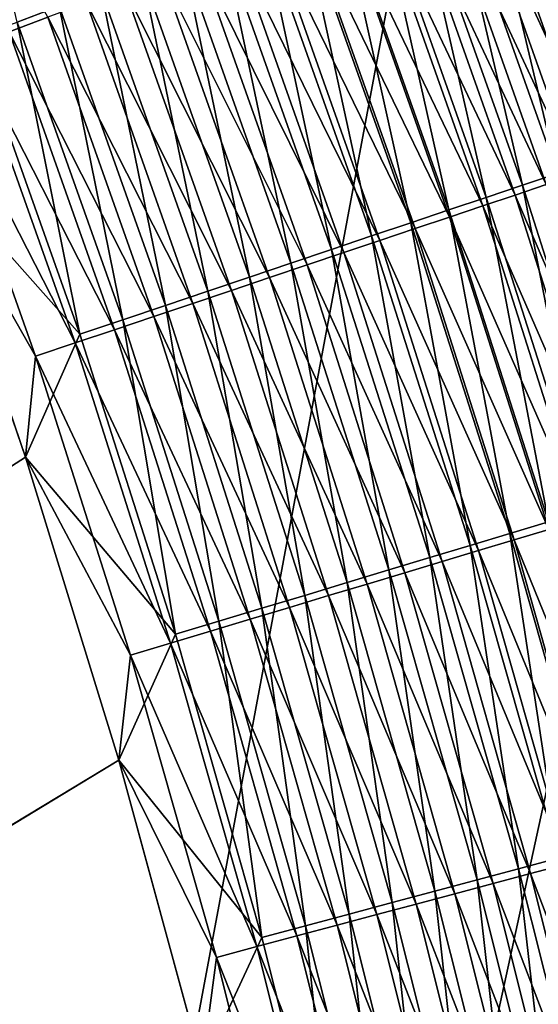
# Model space of a CAD drawing. Header units: metres. Extents: x 0 to 1400, y -1400 to 0.
# Tile 281 of 355: x 1214 to 1234, y -409 to -371. Entities that reach past the tile are written whole.
import ezdxf

# ---------------------------------------------------------------- set-up
doc = ezdxf.new("R2010")
doc.units = ezdxf.units.M

msp = doc.modelspace()

# ---------------------------------------------------------------- linework, layer by layer
at = {"layer": 'None'}
for points in [[(1213.434814, -371.253998, -503.113525), (1210.602783, -359.2771, -502.830811), (1215.058594, -370.646973, -502.831207)], [(1208.697388, -360.308411, -500.143158), (1213.126587, -371.629822, -500.143341), (1214.622803, -371.071381, -499.883636)], [(1236.797852, -376.221802, -493.571442), (1232.512451, -364.122223, -493.564941), (1233.70105, -363.677887, -492.353302)], [(1238.138428, -376.056427, -487.854004), (1233.841187, -363.898315, -487.845795), (1232.846802, -364.26947, -489.065277)], [(1235.543579, -376.64447, -494.722107), (1231.272461, -364.585754, -494.716339), (1232.512451, -364.122223, -493.564941)], [(1237.132568, -376.394806, -489.072723), (1232.846802, -364.26947, -489.065277), (1231.801025, -364.659821, -490.234344)], [(1235.543579, -376.64447, -494.722107), (1232.512451, -364.122223, -493.564941), (1236.797852, -376.221802, -493.571442)], [(1238.138428, -376.056427, -487.854004), (1232.846802, -364.26947, -489.065277), (1237.132568, -376.394806, -489.072723)], [(1234.240234, -377.08374, -495.810425), (1229.983887, -365.067505, -495.805389), (1231.272461, -364.585754, -494.716339)], [(1236.074585, -376.750702, -490.241058), (1231.801025, -364.659821, -490.234344), (1230.705688, -365.068604, -491.350403)], [(1234.240234, -377.08374, -495.810425), (1231.272461, -364.585754, -494.716339), (1235.543579, -376.64447, -494.722107)], [(1237.132568, -376.394806, -489.072723), (1231.801025, -364.659821, -490.234344), (1236.074585, -376.750702, -490.241058)], [(1232.890503, -377.538574, -496.83432), (1228.649414, -365.566345, -496.829987), (1229.983887, -365.067505, -495.805389)], [(1234.966675, -377.123413, -491.356384), (1230.705688, -365.068604, -491.350403), (1229.56311, -365.495087, -492.41095)], [(1232.890503, -377.538574, -496.83432), (1229.983887, -365.067505, -495.805389), (1234.240234, -377.08374, -495.810425)], [(1236.074585, -376.750702, -490.241058), (1230.705688, -365.068604, -491.350403), (1234.966675, -377.123413, -491.356384)], [(1231.497314, -378.008087, -497.79184), (1227.271851, -366.081299, -497.788116), (1228.649414, -365.566345, -496.829987)], [(1233.810913, -377.512238, -492.41626), (1229.56311, -365.495087, -492.41095), (1228.37561, -365.938293, -493.414032)], [(1231.497314, -378.008087, -497.79184), (1228.649414, -365.566345, -496.829987), (1232.890503, -377.538574, -496.83432)], [(1234.966675, -377.123413, -491.356384), (1229.56311, -365.495087, -492.41095), (1233.810913, -377.512238, -492.41626)], [(1232.609863, -377.91629, -493.41864), (1228.37561, -365.938293, -493.414032), (1227.145874, -366.397247, -494.357697)], [(1233.810913, -377.512238, -492.41626), (1228.37561, -365.938293, -493.414032), (1232.609863, -377.91629, -493.41864)], [(1230.063477, -378.491241, -498.680878), (1225.854248, -366.611237, -498.677765), (1227.271851, -366.081299, -497.788116)], [(1230.063477, -378.491241, -498.680878), (1227.271851, -366.081299, -497.788116), (1231.497314, -378.008087, -497.79184)], [(1228.592041, -378.987122, -499.499451), (1224.399414, -367.155151, -499.496887), (1225.854248, -366.611237, -498.677765)], [(1228.592041, -378.987122, -499.499451), (1225.854248, -366.611237, -498.677765), (1230.063477, -378.491241, -498.680878)], [(1231.366089, -378.334686, -494.361725), (1227.145874, -366.397247, -494.357697), (1225.876587, -366.871002, -495.240143)], [(1232.609863, -377.91629, -493.41864), (1227.145874, -366.397247, -494.357697), (1231.366089, -378.334686, -494.361725)], [(1230.082397, -378.766571, -495.243591), (1225.876587, -366.871002, -495.240143), (1224.570313, -367.358582, -496.059479)], [(1231.366089, -378.334686, -494.361725), (1225.876587, -366.871002, -495.240143), (1230.082397, -378.766571, -495.243591)], [(1227.085693, -379.49472, -500.245483), (1222.909912, -367.711914, -500.243439), (1224.399414, -367.155151, -499.496887)], [(1228.76123, -379.211029, -496.062378), (1224.570313, -367.358582, -496.059479), (1223.229614, -367.858948, -496.813843)], [(1227.085693, -379.49472, -500.245483), (1224.399414, -367.155151, -499.496887), (1228.592041, -378.987122, -499.499451)], [(1230.082397, -378.766571, -495.243591), (1224.570313, -367.358582, -496.059479), (1228.76123, -379.211029, -496.062378)], [(1222.909912, -367.711914, -500.243439), (1225.547485, -380.013123, -500.917023), (1221.388916, -368.280518, -500.915405)], [(1227.405273, -379.667175, -496.816193), (1223.229614, -367.858948, -496.813843), (1221.857178, -368.371216, -497.501312)], [(1225.547485, -380.013123, -500.917023), (1222.909912, -367.711914, -500.243439), (1227.085693, -379.49472, -500.245483)], [(1228.76123, -379.211029, -496.062378), (1223.229614, -367.858948, -496.813843), (1227.405273, -379.667175, -496.816193)], [(1223.980225, -380.54126, -501.512177), (1219.839355, -368.859833, -501.510986), (1221.388916, -368.280518, -500.915405)], [(1226.017334, -380.134125, -497.503235), (1221.857178, -368.371216, -497.501312), (1220.455688, -368.894318, -498.120056)], [(1221.388916, -368.280518, -500.915405), (1225.547485, -380.013123, -500.917023), (1223.980225, -380.54126, -501.512177)], [(1227.405273, -379.667175, -496.816193), (1221.857178, -368.371216, -497.501312), (1226.017334, -380.134125, -497.503235)], [(1219.839355, -368.859833, -501.510986), (1222.388062, -381.077789, -502.030121), (1218.265015, -369.448334, -502.029266)], [(1224.599854, -380.610962, -498.121552), (1220.455688, -368.894318, -498.120056), (1219.02771, -369.427277, -498.668396)], [(1222.388062, -381.077789, -502.030121), (1219.839355, -368.859833, -501.510986), (1223.980225, -380.54126, -501.512177)], [(1226.017334, -380.134125, -497.503235), (1220.455688, -368.894318, -498.120056), (1224.599854, -380.610962, -498.121552)], [(1218.265015, -369.448334, -502.029266), (1220.775146, -381.621338, -502.470123), (1216.670044, -370.044586, -502.469543)], [(1223.155762, -381.096771, -498.669525), (1219.02771, -369.427277, -498.668396), (1217.577148, -369.968689, -499.145538)], [(1218.265015, -369.448334, -502.029266), (1222.388062, -381.077789, -502.030121), (1220.775146, -381.621338, -502.470123)], [(1224.599854, -380.610962, -498.121552), (1219.02771, -369.427277, -498.668396), (1223.155762, -381.096771, -498.669525)], [(1216.670044, -370.044586, -502.469543), (1219.145508, -382.170502, -502.831543), (1215.058594, -370.646973, -502.831207)], [(1221.688721, -381.590302, -499.146362), (1217.577148, -369.968689, -499.145538), (1216.107544, -370.517212, -499.550812)], [(1216.670044, -370.044586, -502.469543), (1220.775146, -381.621338, -502.470123), (1219.145508, -382.170502, -502.831543)], [(1223.155762, -381.096771, -498.669525), (1217.577148, -369.968689, -499.145538), (1221.688721, -381.590302, -499.146362)], [(1220.202515, -382.090271, -499.551361), (1216.107544, -370.517212, -499.550812), (1214.622803, -371.071381, -499.883636)], [(1220.202515, -382.090271, -499.551361), (1221.688721, -381.590302, -499.146362), (1216.107544, -370.517212, -499.550812)], [(1217.503296, -382.723907, -503.113678), (1213.434814, -371.253998, -503.113525), (1215.058594, -370.646973, -502.831207)], [(1215.058594, -370.646973, -502.831207), (1219.145508, -382.170502, -502.831543), (1217.503296, -382.723907, -503.113678)], [(1213.434814, -371.253998, -503.113525), (1215.852783, -383.280121, -503.315887), (1211.802734, -371.864105, -503.315826)], [(1214.622803, -371.071381, -499.883636), (1213.126587, -371.629822, -500.143341), (1218.70105, -382.595398, -499.883972)], [(1215.852783, -383.280121, -503.315887), (1213.434814, -371.253998, -503.113525), (1217.503296, -382.723907, -503.113678)], [(1218.70105, -382.595398, -499.883972), (1220.202515, -382.090271, -499.551361), (1214.622803, -371.071381, -499.883636)], [(1217.187866, -383.104431, -500.143524), (1213.126587, -371.629822, -500.143341), (1211.622803, -372.191101, -500.329376)], [(1213.126587, -371.629822, -500.143341), (1217.187866, -383.104431, -500.143524), (1218.70105, -382.595398, -499.883972)], [(1215.852783, -383.280121, -503.315887), (1209.801758, -376.46347, -503.477753), (1211.802734, -371.864105, -503.315826)], [(1211.622803, -372.191101, -500.329376), (1210.115112, -372.753815, -500.44104), (1215.667114, -383.616028, -500.329407)], [(1215.667114, -383.616028, -500.329407), (1217.187866, -383.104431, -500.143524), (1211.622803, -372.191101, -500.329376)], [(1214.142456, -384.128967, -500.44104), (1210.115112, -372.753815, -500.44104), (1209.802612, -376.464935, -500.477753)], [(1210.115112, -372.753815, -500.44104), (1214.142456, -384.128967, -500.44104), (1215.667114, -383.616028, -500.329407)], [(759.270203, -676.616821, -500.477753), (1213.767578, -388.010193, -500.477753), (1209.802612, -376.464935, -500.477753)], [(1209.801758, -376.46347, -503.477753), (1213.765259, -388.009064, -503.477753), (762.366577, -676.864197, -503.477753)], [(1213.765259, -388.009064, -503.477753), (1209.801758, -376.46347, -503.477753), (1215.852783, -383.280121, -503.315887)], [(1213.767578, -388.010193, -500.477753), (1214.142456, -384.128967, -500.44104), (1209.802612, -376.464935, -500.477753)], [(1236.746948, -389.645538, -496.838531), (1232.890503, -377.538574, -496.83432), (1234.240234, -377.08374, -495.810425)], [(1235.339722, -390.069977, -497.79538), (1231.497314, -378.008087, -497.79184), (1232.890503, -377.538574, -496.83432)], [(1237.671997, -389.662842, -492.421387), (1233.810913, -377.512238, -492.41626), (1232.609863, -377.91629, -493.41864)], [(1235.339722, -390.069977, -497.79538), (1232.890503, -377.538574, -496.83432), (1236.746948, -389.645538, -496.838531)], [(1233.891602, -390.506775, -498.683868), (1230.063477, -378.491241, -498.680878), (1231.497314, -378.008087, -497.79184)], [(1236.458862, -390.028076, -493.423126), (1232.609863, -377.91629, -493.41864), (1231.366089, -378.334686, -494.361725)], [(1233.891602, -390.506775, -498.683868), (1231.497314, -378.008087, -497.79184), (1235.339722, -390.069977, -497.79538)], [(1237.671997, -389.662842, -492.421387), (1232.609863, -377.91629, -493.41864), (1236.458862, -390.028076, -493.423126)], [(1232.405396, -390.955048, -499.501892), (1228.592041, -378.987122, -499.499451), (1230.063477, -378.491241, -498.680878)], [(1232.405396, -390.955048, -499.501892), (1230.063477, -378.491241, -498.680878), (1233.891602, -390.506775, -498.683868)], [(1235.202515, -390.406281, -494.365601), (1231.366089, -378.334686, -494.361725), (1230.082397, -378.766571, -495.243591)], [(1236.458862, -390.028076, -493.423126), (1231.366089, -378.334686, -494.361725), (1235.202515, -390.406281, -494.365601)], [(1233.905884, -390.796661, -495.246887), (1230.082397, -378.766571, -495.243591), (1228.76123, -379.211029, -496.062378)], [(1235.202515, -390.406281, -494.365601), (1230.082397, -378.766571, -495.243591), (1233.905884, -390.796661, -495.246887)], [(1230.884033, -391.41394, -500.247467), (1227.085693, -379.49472, -500.245483), (1228.592041, -378.987122, -499.499451)], [(1232.571411, -391.198364, -496.065155), (1228.76123, -379.211029, -496.062378), (1227.405273, -379.667175, -496.816193)], [(1230.884033, -391.41394, -500.247467), (1228.592041, -378.987122, -499.499451), (1232.405396, -390.955048, -499.501892)], [(1233.905884, -390.796661, -495.246887), (1228.76123, -379.211029, -496.062378), (1232.571411, -391.198364, -496.065155)], [(1229.330322, -391.882538, -500.918549), (1225.547485, -380.013123, -500.917023), (1227.085693, -379.49472, -500.245483)], [(1229.330322, -391.882538, -500.918549), (1227.085693, -379.49472, -500.245483), (1230.884033, -391.41394, -500.247467)], [(1225.547485, -380.013123, -500.917023), (1227.747437, -392.359955, -501.513306), (1223.980225, -380.54126, -501.512177)], [(1227.747437, -392.359955, -501.513306), (1225.547485, -380.013123, -500.917023), (1229.330322, -391.882538, -500.918549)], [(1231.201904, -391.610657, -496.818481), (1227.405273, -379.667175, -496.816193), (1226.017334, -380.134125, -497.503235)], [(1232.571411, -391.198364, -496.065155), (1227.405273, -379.667175, -496.816193), (1231.201904, -391.610657, -496.818481)], [(1229.800049, -392.032684, -497.505066), (1226.017334, -380.134125, -497.503235), (1224.599854, -380.610962, -498.121552)], [(1231.201904, -391.610657, -496.818481), (1226.017334, -380.134125, -497.503235), (1229.800049, -392.032684, -497.505066)], [(1226.139526, -392.844971, -502.030914), (1222.388062, -381.077789, -502.030121), (1223.980225, -380.54126, -501.512177)], [(1228.368408, -392.463684, -498.122986), (1224.599854, -380.610962, -498.121552), (1223.155762, -381.096771, -498.669525)], [(1223.980225, -380.54126, -501.512177), (1227.747437, -392.359955, -501.513306), (1226.139526, -392.844971, -502.030914)], [(1229.800049, -392.032684, -497.505066), (1224.599854, -380.610962, -498.121552), (1228.368408, -392.463684, -498.122986)], [(1222.388062, -381.077789, -502.030121), (1224.510376, -393.336334, -502.470642), (1220.775146, -381.621338, -502.470123)], [(1226.910034, -392.90274, -498.670624), (1223.155762, -381.096771, -498.669525), (1221.688721, -381.590302, -499.146362)], [(1224.510376, -393.336334, -502.470642), (1222.388062, -381.077789, -502.030121), (1226.139526, -392.844971, -502.030914)], [(1228.368408, -392.463684, -498.122986), (1223.155762, -381.096771, -498.669525), (1226.910034, -392.90274, -498.670624)], [(1220.775146, -381.621338, -502.470123), (1222.864624, -393.832733, -502.831848), (1219.145508, -382.170502, -502.831543)], [(1225.428345, -393.348785, -499.147125), (1221.688721, -381.590302, -499.146362), (1220.202515, -382.090271, -499.551361)], [(1220.775146, -381.621338, -502.470123), (1224.510376, -393.336334, -502.470642), (1222.864624, -393.832733, -502.831848)], [(1226.910034, -392.90274, -498.670624), (1221.688721, -381.590302, -499.146362), (1225.428345, -393.348785, -499.147125)], [(1219.145508, -382.170502, -502.831543), (1221.206055, -394.332977, -503.113831), (1217.503296, -382.723907, -503.113678)], [(1223.927368, -393.80069, -499.55188), (1220.202515, -382.090271, -499.551361), (1218.70105, -382.595398, -499.883972)], [(1219.145508, -382.170502, -502.831543), (1222.864624, -393.832733, -502.831848), (1221.206055, -394.332977, -503.113831)], [(1223.927368, -393.80069, -499.55188), (1225.428345, -393.348785, -499.147125), (1220.202515, -382.090271, -499.551361)], [(1218.70105, -382.595398, -499.883972), (1217.187866, -383.104431, -500.143524), (1222.410889, -394.257202, -499.884277)], [(1222.410889, -394.257202, -499.884277), (1223.927368, -393.80069, -499.55188), (1218.70105, -382.595398, -499.883972)], [(1219.539063, -394.835785, -503.315918), (1215.852783, -383.280121, -503.315887), (1217.503296, -382.723907, -503.113678)], [(1217.503296, -382.723907, -503.113678), (1221.206055, -394.332977, -503.113831), (1219.539063, -394.835785, -503.315918)], [(1219.539063, -394.835785, -503.315918), (1213.765259, -388.009064, -503.477753), (1215.852783, -383.280121, -503.315887)], [(1220.88269, -394.717255, -500.143677), (1217.187866, -383.104431, -500.143524), (1215.667114, -383.616028, -500.329407)], [(1217.187866, -383.104431, -500.143524), (1220.88269, -394.717255, -500.143677), (1222.410889, -394.257202, -499.884277)], [(1215.667114, -383.616028, -500.329407), (1214.142456, -384.128967, -500.44104), (1219.346802, -395.179626, -500.329468)], [(1219.346802, -395.179626, -500.329468), (1220.88269, -394.717255, -500.143677), (1215.667114, -383.616028, -500.329407)], [(1217.806885, -395.643219, -500.44104), (1214.142456, -384.128967, -500.44104), (1213.767578, -388.010193, -500.477753)], [(1214.142456, -384.128967, -500.44104), (1217.806885, -395.643219, -500.44104), (1219.346802, -395.179626, -500.329468)], [(1217.352539, -399.679108, -500.477753), (1213.767578, -388.010193, -500.477753), (759.270203, -676.616821, -500.477753)], [(1213.765259, -388.009064, -503.477753), (1217.35083, -399.679199, -503.477753), (762.366577, -676.864197, -503.477753)], [(1217.35083, -399.679199, -503.477753), (1213.765259, -388.009064, -503.477753), (1219.539063, -394.835785, -503.315918)], [(1217.352539, -399.679108, -500.477753), (1217.806885, -395.643219, -500.44104), (1213.767578, -388.010193, -500.477753)], [(1235.841064, -403.043121, -499.504211), (1232.405396, -390.955048, -499.501892), (1233.891602, -390.506775, -498.683868)], [(1234.306396, -403.453827, -500.249329), (1230.884033, -391.41394, -500.247467), (1232.405396, -390.955048, -499.501892)], [(1234.306396, -403.453827, -500.249329), (1232.405396, -390.955048, -499.501892), (1235.841064, -403.043121, -499.504211)], [(1237.348999, -402.945099, -495.250061), (1233.905884, -390.796661, -495.246887), (1232.571411, -391.198364, -496.065155)], [(1236.002808, -403.304596, -496.06781), (1232.571411, -391.198364, -496.065155), (1231.201904, -391.610657, -496.818481)], [(1237.348999, -402.945099, -495.250061), (1232.571411, -391.198364, -496.065155), (1236.002808, -403.304596, -496.06781)], [(1232.739136, -403.87326, -500.919983), (1229.330322, -391.882538, -500.918549), (1230.884033, -391.41394, -500.247467)], [(1234.621338, -403.673523, -496.820679), (1231.201904, -391.610657, -496.818481), (1229.800049, -392.032684, -497.505066)], [(1232.739136, -403.87326, -500.919983), (1230.884033, -391.41394, -500.247467), (1234.306396, -403.453827, -500.249329)], [(1236.002808, -403.304596, -496.06781), (1231.201904, -391.610657, -496.818481), (1234.621338, -403.673523, -496.820679)], [(1231.142456, -404.300537, -501.514404), (1227.747437, -392.359955, -501.513306), (1229.330322, -391.882538, -500.918549)], [(1233.207153, -404.051178, -497.506805), (1229.800049, -392.032684, -497.505066), (1228.368408, -392.463684, -498.122986)], [(1231.142456, -404.300537, -501.514404), (1229.330322, -391.882538, -500.918549), (1232.739136, -403.87326, -500.919983)], [(1234.621338, -403.673523, -496.820679), (1229.800049, -392.032684, -497.505066), (1233.207153, -404.051178, -497.506805)], [(1227.747437, -392.359955, -501.513306), (1229.520386, -404.734619, -502.031677), (1226.139526, -392.844971, -502.030914)], [(1231.763062, -404.436829, -498.124359), (1228.368408, -392.463684, -498.122986), (1226.910034, -392.90274, -498.670624)], [(1229.520386, -404.734619, -502.031677), (1227.747437, -392.359955, -501.513306), (1231.142456, -404.300537, -501.514404)], [(1233.207153, -404.051178, -497.506805), (1228.368408, -392.463684, -498.122986), (1231.763062, -404.436829, -498.124359)], [(1227.877197, -405.174377, -502.471161), (1224.510376, -393.336334, -502.470642), (1226.139526, -392.844971, -502.030914)], [(1230.29187, -404.829712, -498.671661), (1226.910034, -392.90274, -498.670624), (1225.428345, -393.348785, -499.147125)], [(1226.139526, -392.844971, -502.030914), (1229.520386, -404.734619, -502.031677), (1227.877197, -405.174377, -502.471161)], [(1231.763062, -404.436829, -498.124359), (1226.910034, -392.90274, -498.670624), (1230.29187, -404.829712, -498.671661)], [(1224.510376, -393.336334, -502.470642), (1226.217041, -405.618683, -502.832123), (1222.864624, -393.832733, -502.831848)], [(1228.797363, -405.228851, -499.147858), (1225.428345, -393.348785, -499.147125), (1223.927368, -393.80069, -499.55188)], [(1226.217041, -405.618683, -502.832123), (1224.510376, -393.336334, -502.470642), (1227.877197, -405.174377, -502.471161)], [(1225.428345, -393.348785, -499.147125), (1228.797363, -405.228851, -499.147858), (1230.29187, -404.829712, -498.671661)], [(1222.864624, -393.832733, -502.831848), (1224.544067, -406.066406, -503.113953), (1221.206055, -394.332977, -503.113831)], [(1227.283203, -405.633179, -499.552368), (1223.927368, -393.80069, -499.55188), (1222.410889, -394.257202, -499.884277)], [(1222.864624, -393.832733, -502.831848), (1226.217041, -405.618683, -502.832123), (1224.544067, -406.066406, -503.113953)], [(1227.283203, -405.633179, -499.552368), (1228.797363, -405.228851, -499.147858), (1223.927368, -393.80069, -499.55188)], [(1221.206055, -394.332977, -503.113831), (1222.862549, -406.516388, -503.315948), (1219.539063, -394.835785, -503.315918)], [(1222.410889, -394.257202, -499.884277), (1220.88269, -394.717255, -500.143677), (1225.75354, -406.041687, -499.884583)], [(1221.206055, -394.332977, -503.113831), (1224.544067, -406.066406, -503.113953), (1222.862549, -406.516388, -503.315948)], [(1225.75354, -406.041687, -499.884583), (1227.283203, -405.633179, -499.552368), (1222.410889, -394.257202, -499.884277)], [(1224.212158, -406.453308, -500.143829), (1220.88269, -394.717255, -500.143677), (1219.346802, -395.179626, -500.329468)], [(1220.88269, -394.717255, -500.143677), (1224.212158, -406.453308, -500.143829), (1225.75354, -406.041687, -499.884583)], [(1222.862549, -406.516388, -503.315948), (1217.35083, -399.679199, -503.477753), (1219.539063, -394.835785, -503.315918)], [(1219.346802, -395.179626, -500.329468), (1217.806885, -395.643219, -500.44104), (1222.662842, -406.867065, -500.329529)], [(1222.662842, -406.867065, -500.329529), (1224.212158, -406.453308, -500.143829), (1219.346802, -395.179626, -500.329468)], [(1221.109619, -407.28186, -500.44104), (1217.806885, -395.643219, -500.44104), (1217.352539, -399.679108, -500.477753)], [(1217.806885, -395.643219, -500.44104), (1221.109619, -407.28186, -500.44104), (1222.662842, -406.867065, -500.329529)], [(1220.56311, -411.457306, -500.477753), (1217.352539, -399.679108, -500.477753), (759.270203, -676.616821, -500.477753)], [(762.366577, -676.864197, -503.477753), (1217.35083, -399.679199, -503.477753), (1220.562744, -411.458832, -503.477753)], [(1220.562744, -411.458832, -503.477753), (1217.35083, -399.679199, -503.477753), (1222.862549, -406.516388, -503.315948)], [(1220.56311, -411.457306, -500.477753), (1221.109619, -407.28186, -500.44104), (1217.352539, -399.679108, -500.477753)], [(1235.775269, -415.969696, -500.921356), (1232.739136, -403.87326, -500.919983), (1234.306396, -403.453827, -500.249329)], [(1234.166626, -416.347595, -501.515411), (1231.142456, -404.300537, -501.514404), (1232.739136, -403.87326, -500.919983)], [(1234.166626, -416.347595, -501.515411), (1232.739136, -403.87326, -500.919983), (1235.775269, -415.969696, -500.921356)], [(1237.665283, -415.839905, -496.822754), (1234.621338, -403.673523, -496.820679), (1233.207153, -404.051178, -497.506805)], [(1236.240356, -416.173798, -497.508484), (1233.207153, -404.051178, -497.506805), (1231.763062, -404.436829, -498.124359)], [(1237.665283, -415.839905, -496.822754), (1233.207153, -404.051178, -497.506805), (1236.240356, -416.173798, -497.508484)], [(1232.532227, -416.731506, -502.03241), (1229.520386, -404.734619, -502.031677), (1231.142456, -404.300537, -501.514404)], [(1234.7854, -416.514801, -498.125671), (1231.763062, -404.436829, -498.124359), (1230.29187, -404.829712, -498.671661)], [(1232.532227, -416.731506, -502.03241), (1231.142456, -404.300537, -501.514404), (1234.166626, -416.347595, -501.515411)], [(1236.240356, -416.173798, -497.508484), (1231.763062, -404.436829, -498.124359), (1234.7854, -416.514801, -498.125671)], [(1229.520386, -404.734619, -502.031677), (1230.876587, -417.120422, -502.471619), (1227.877197, -405.174377, -502.471161)], [(1228.797363, -405.228851, -499.147858), (1233.303101, -416.862152, -498.672638), (1230.29187, -404.829712, -498.671661)], [(1230.876587, -417.120422, -502.471619), (1229.520386, -404.734619, -502.031677), (1232.532227, -416.731506, -502.03241)], [(1230.29187, -404.829712, -498.671661), (1233.303101, -416.862152, -498.672638), (1234.7854, -416.514801, -498.125671)], [(1229.203857, -417.513336, -502.832428), (1226.217041, -405.618683, -502.832123), (1227.877197, -405.174377, -502.471161)], [(1231.797241, -417.215027, -499.14856), (1228.797363, -405.228851, -499.147858), (1227.283203, -405.633179, -499.552368)], [(1227.877197, -405.174377, -502.471161), (1230.876587, -417.120422, -502.471619), (1229.203857, -417.513336, -502.832428)], [(1233.303101, -416.862152, -498.672638), (1228.797363, -405.228851, -499.147858), (1231.797241, -417.215027, -499.14856)], [(1226.217041, -405.618683, -502.832123), (1227.518311, -417.909302, -503.114105), (1224.544067, -406.066406, -503.113953)], [(1230.271729, -417.57251, -499.552856), (1227.283203, -405.633179, -499.552368), (1225.75354, -406.041687, -499.884583)], [(1227.518311, -417.909302, -503.114105), (1226.217041, -405.618683, -502.832123), (1229.203857, -417.513336, -502.832428)], [(1230.271729, -417.57251, -499.552856), (1231.797241, -417.215027, -499.14856), (1227.283203, -405.633179, -499.552368)], [(1224.544067, -406.066406, -503.113953), (1225.824219, -418.307281, -503.31601), (1222.862549, -406.516388, -503.315948)], [(1225.75354, -406.041687, -499.884583), (1224.212158, -406.453308, -500.143829), (1228.730469, -417.933685, -499.884857)], [(1224.544067, -406.066406, -503.113953), (1227.518311, -417.909302, -503.114105), (1225.824219, -418.307281, -503.31601)], [(1228.730469, -417.933685, -499.884857), (1230.271729, -417.57251, -499.552856), (1225.75354, -406.041687, -499.884583)], [(1225.824219, -418.307281, -503.31601), (1220.562744, -411.458832, -503.477753), (1222.862549, -406.516388, -503.315948)], [(1227.17749, -418.297638, -500.143951), (1224.212158, -406.453308, -500.143829), (1222.662842, -406.867065, -500.329529)], [(1224.212158, -406.453308, -500.143829), (1227.17749, -418.297638, -500.143951), (1228.730469, -417.933685, -499.884857)], [(1222.662842, -406.867065, -500.329529), (1221.109619, -407.28186, -500.44104), (1225.616577, -418.663422, -500.329559)], [(1225.616577, -418.663422, -500.329559), (1227.17749, -418.297638, -500.143951), (1222.662842, -406.867065, -500.329529)], [(1224.051636, -419.030151, -500.44104), (1221.109619, -407.28186, -500.44104), (1220.56311, -411.457306, -500.477753)], [(1221.109619, -407.28186, -500.44104), (1224.051636, -419.030151, -500.44104), (1225.616577, -418.663422, -500.329559)]]:
    msp.add_3dface(points, dxfattribs=at)
at = {"layer": 'None0'}
for points in [[(1150.81958, -781.702271, -521.977783), (1294.119019, -124.129761, -521.977783), (1274.459961, -120.453018, -521.977783)], [(1274.459961, -120.453018, -521.977783), (1274.459961, -120.453018, -541.977783), (1150.81958, -781.702271, -521.977783)], [(1274.459961, -120.453018, -541.977783), (1150.81958, -781.702271, -541.977783), (1150.81958, -781.702271, -521.977783)], [(1294.119019, -124.129761, -541.977783), (1150.81958, -781.702271, -541.977783), (1274.459961, -120.453018, -541.977783)], [(1170.478882, -785.378174, -521.977783), (1294.119019, -124.129761, -521.977783), (1150.81958, -781.702271, -521.977783)], [(1294.119019, -124.129761, -541.977783), (1170.478882, -785.378174, -541.977783), (1150.81958, -781.702271, -541.977783)], [(1170.478882, -785.378174, -521.977783), (1170.478882, -785.378174, -541.977783), (1294.119019, -124.129761, -521.977783)], [(1170.478882, -785.378174, -541.977783), (1294.119019, -124.129761, -541.977783), (1294.119019, -124.129761, -521.977783)]]:
    msp.add_3dface(points, dxfattribs=at)

doc.saveas('drawing.dxf')
